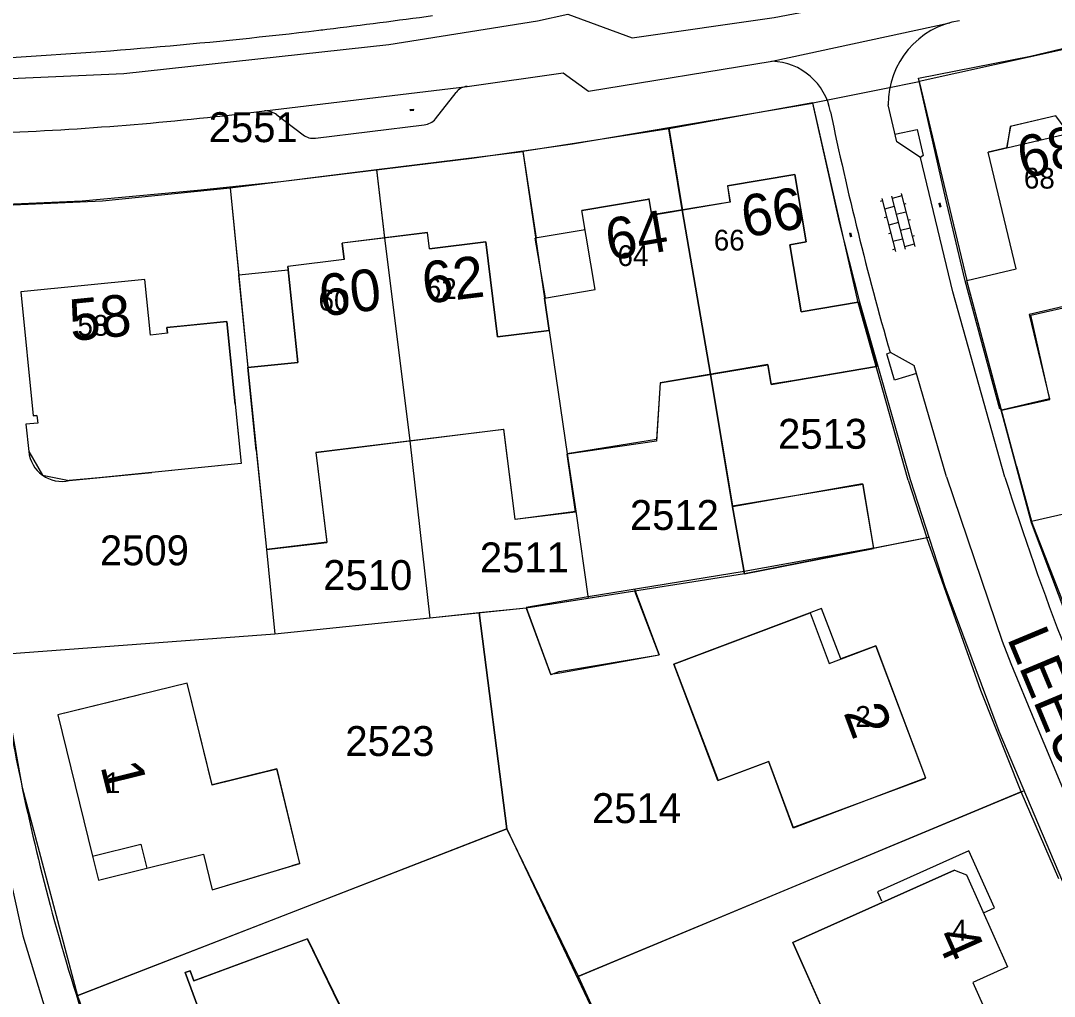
# Model space of a CAD drawing. Extents: x 148816 to 151297, y 399515 to 402500.
# Drawn here: x 150659.7 to 150721.9, y 401396.6 to 401455.3 of the extents above; entities that cross this region are included whole.
import ezdxf

# ---------------------------------------------------------------- set-up
doc = ezdxf.new("R2010")
doc.units = 0
for name, color, linetype in [('B01 Hoofdgebouw  [T] Norm', 7, 'Continuous'), ('B01 Hoofdgebouw secundair [T] Gem', 7, 'Continuous'), ('B01 hoofgebouw', 7, 'Continuous'), ('B02 Bijgebouw  [T] Norm', 7, 'Continuous'), ('B07 Tussenmuur  [T] Norm', 7, 'Continuous'), ('G01 perceelsgrens', 7, 'Continuous'), ('S02 Open verharding  Norm', 7, 'Continuous'), ('T01 Muur  [T] Gem', 7, 'Continuous'), ('T04 Haag heg  [D] Gem', 7, 'Continuous'), ('V00 Kant verharding algemeen  [T] Norm', 7, 'Continuous'), ('V00 Kant verharding algemeen secundair  [T] Norm', 7, 'Continuous'), ('Z01 perceelnummer', 7, 'Continuous'), ('Z02 huisnummer', 7, 'Continuous'), ('Z02 Huisnummer  [Tekst] Norm', 7, 'Continuous'), ('Z06 straatnaam', 7, 'Continuous')]:
    doc.layers.add(name, color=color, linetype=linetype)

msp = doc.modelspace()

# ---------------------------------------------------------------- linework, layer by layer
at = {"layer": 'B01 Hoofdgebouw  [T] Norm'}
for p, q in [((150721.946, 401449.534), (150719.196, 401448.896)), ((150719.196, 401448.896), (150718.995, 401447.609)), ((150718.995, 401447.609), (150717.884, 401447.343)), ((150719.563, 401440.331), (150717.884, 401447.343)), ((150706.241, 401446.003), (150702.19, 401445.317)), ((150706.929, 401441.941), (150706.241, 401446.003)), ((150702.19, 401445.317), (150702.358, 401444.326)), ((150697.481, 401444.519), (150693.43, 401443.833)), ((150697.65, 401443.523), (150697.481, 401444.519)), ((150702.358, 401444.326), (150697.65, 401443.523)), ((150694.233, 401439.091), (150693.43, 401443.833)), ((150684.159, 401442.502), (150679.016, 401441.868)), ((150684.279, 401441.527), (150684.159, 401442.502)), ((150679.137, 401440.887), (150679.016, 401441.868)), ((150684.279, 401441.527), (150687.653, 401441.943)), ((150688.357, 401436.234), (150687.653, 401441.943)), ((150705.943, 401441.774), (150706.929, 401441.941)), ((150706.627, 401437.734), (150705.943, 401441.774)), ((150679.137, 401440.887), (150675.759, 401440.471)), ((150675.759, 401440.471), (150676.346, 401434.686)), ((150716.597, 401439.621), (150719.563, 401440.331)), ((150667.158, 401439.678), (150659.699, 401438.938)), ((150667.489, 401436.344), (150667.158, 401439.678)), ((150718.685, 401431.815), (150716.597, 401439.621)), ((150729.123, 401439.671), (150720.351, 401437.571)), ((150659.699, 401438.938), (150660.442, 401431.474)), ((150691.185, 401438.563), (150694.232, 401439.089)), ((150691.462, 401436.617), (150691.185, 401438.563)), ((150710.065, 401438.316), (150706.627, 401437.734)), ((150710.065, 401438.316), (150711.165, 401434.448)), ((150720.351, 401437.571), (150721.564, 401432.504)), ((150668.476, 401436.791), (150672.077, 401437.159)), ((150672.077, 401437.159), (150672.95, 401428.623)), ((150668.512, 401436.446), (150667.489, 401436.344)), ((150668.512, 401436.446), (150668.476, 401436.791)), ((150691.462, 401436.617), (150688.357, 401436.234)), ((150676.346, 401434.686), (150673.349, 401434.382)), ((150673.349, 401434.382), (150674.459, 401423.437)), ((150698.142, 401433.465), (150704.62, 401434.56)), ((150704.62, 401434.56), (150704.82, 401433.377)), ((150704.82, 401433.377), (150711.165, 401434.448)), ((150698.142, 401433.465), (150697.92, 401429.961)), ((150721.564, 401432.504), (150718.685, 401431.815)), ((150660.661, 401431.496), (150660.442, 401431.474)), ((150660.661, 401431.496), (150660.713, 401431.05)), ((150660.713, 401431.05), (150659.997, 401430.975)), ((150659.997, 401430.975), (150660.168, 401429.338)), ((150677.436, 401429.282), (150688.729, 401430.675)), ((150688.729, 401430.675), (150689.396, 401425.266)), ((150697.92, 401429.961), (150692.548, 401429.168)), ((150677.436, 401429.282), (150678.103, 401423.873)), ((150672.95, 401428.623), (150664.391, 401427.744)), ((150664.391, 401427.744), (150662.6, 401427.585)), ((150702.504, 401426.075), (150710.332, 401427.372)), ((150710.332, 401427.372), (150710.979, 401423.53)), ((150689.396, 401425.266), (150693.057, 401425.716)), ((150703.202, 401422.115), (150702.504, 401426.075)), ((150678.103, 401423.873), (150674.459, 401423.437)), ((150674.459, 401423.437), (150678.103, 401423.873)), ((150710.979, 401423.53), (150703.202, 401422.115)), ((150696.598, 401421.047), (150698.086, 401417.099)), ((150693.813, 401420.596), (150690.086, 401419.945)), ((150690.086, 401419.945), (150691.57, 401415.913)), ((150698.978, 401416.554), (150707.166, 401419.64)), ((150707.166, 401419.64), (150708.316, 401416.589)), ((150708.316, 401416.589), (150711.123, 401417.647)), ((150714.12, 401409.695), (150711.123, 401417.647)), ((150692.094, 401416.11), (150698.086, 401417.099)), ((150701.617, 401409.553), (150698.978, 401416.554)), ((150692.094, 401416.11), (150691.57, 401415.913)), ((150669.692, 401415.408), (150661.913, 401413.491)), ((150671.199, 401409.291), (150669.692, 401415.408)), ((150661.913, 401413.491), (150664.007, 401404.999)), ((150675.083, 401410.248), (150671.199, 401409.291)), ((150676.466, 401404.562), (150675.083, 401410.248)), ((150701.617, 401409.553), (150704.664, 401410.683)), ((150704.664, 401410.683), (150706.135, 401406.717)), ((150706.135, 401406.717), (150714.12, 401409.695)), ((150664.007, 401404.999), (150666.917, 401405.712)), ((150666.917, 401405.712), (150667.278, 401404.269)), ((150716.716, 401405.317), (150711.218, 401402.849)), ((150718.256, 401401.887), (150716.716, 401405.317)), ((150667.278, 401404.269), (150670.674, 401405.106)), ((150670.674, 401405.106), (150671.2, 401402.97)), ((150671.2, 401402.97), (150676.466, 401404.562)), ((150715.85, 401404.148), (150706.12, 401399.808)), ((150715.85, 401404.148), (150716.569, 401403.879)), ((150716.569, 401403.879), (150719.042, 401398.336)), ((150711.218, 401402.849), (150711.463, 401402.302)), ((150717.59, 401401.59), (150718.256, 401401.887)), ((150706.12, 401399.808), (150708.811, 401393.78)), ((150719.042, 401398.336), (150716.951, 401397.403)), ((150716.951, 401397.403), (150719.356, 401392.015))]:
    msp.add_line(p, q, dxfattribs=at)
msp.add_lwpolyline([(150680.052, 401393.571), (150677.353, 401392.262), (150679.709, 401387.403), (150678.944, 401387.032), (150679.245, 401386.411), (150676.824, 401385.238), (150676.523, 401385.859), (150672.877, 401384.095), (150673.269, 401383.285), (150672.99, 401383.15), (150668.499, 401392.414), (150671.163, 401393.702), (150669.578, 401397.997), (150669.869, 401398.104), (150670.093, 401397.494), (150676.922, 401400.023)], close=True, dxfattribs=at)
for centre, radius, start, end in [((150662.164, 401429.542), 2.006, 185.78497, 282.5736), ((150662.163, 401429.542), 2.005, 185.84082, 282.59061)]:
    msp.add_arc(centre, radius, start, end, dxfattribs=at)
at = {"layer": 'B01 Hoofdgebouw secundair [T] Gem'}
for p, q in [((150693.627, 401442.667), (150690.631, 401442.16)), ((150691.25, 401438.574), (150690.631, 401442.16)), ((150675.781, 401440.253), (150672.8, 401439.951)), ((150673.365, 401434.384), (150672.8, 401439.951)), ((150664.007, 401404.999), (150664.366, 401403.554)), ((150664.366, 401403.554), (150667.278, 401404.269))]:
    msp.add_line(p, q, dxfattribs=at)
at = {"layer": 'B01 hoofgebouw'}
for points in [[(150721.564, 401432.504), (150718.685, 401431.815), (150718.664, 401431.894), (150716.597, 401439.621), (150719.563, 401440.331), (150717.884, 401447.343), (150729.565, 401450.069), (150731.204, 401443.053), (150734.244, 401443.758), (150733.809, 401445.891), (150736.746, 401446.715), (150735.395, 401451.529), (150746.954, 401454.772), (150748.113, 401450.641), (150751.086, 401451.508), (150751.396, 401450.504), (150754.38, 401451.491), (150752.715, 401456.523), (150764.104, 401460.289), (150765.766, 401455.274), (150768.906, 401456.315), (150771.949, 401449.122), (150765.99, 401447.137)], [(150722.729, 401448.474), (150721.947, 401449.534), (150719.211, 401448.895), (150718.979, 401447.599)], [(150702.188, 401445.316), (150706.241, 401446.003), (150706.929, 401441.941), (150705.943, 401441.774), (150706.627, 401437.734), (150710.065, 401438.316), (150711.165, 401434.448), (150706.235, 401433.616)], [(150702.189, 401445.31), (150702.347, 401444.325), (150697.641, 401443.571), (150697.483, 401444.556)], [(150687.653, 401441.943), (150688.357, 401436.234), (150691.462, 401436.617), (150691.185, 401438.563), (150694.233, 401439.091), (150693.43, 401443.833), (150697.489, 401444.52)], [(150687.653, 401441.943), (150684.277, 401441.525), (150684.157, 401442.498), (150679.014, 401441.862), (150679.135, 401440.889), (150675.759, 401440.471)], [(150673.853, 401429.408), (150673.349, 401434.382), (150676.346, 401434.686), (150675.759, 401440.471)], [(150672.585, 401432.185), (150672.077, 401437.159), (150669.513, 401436.897), (150668.476, 401436.791), (150668.512, 401436.446), (150667.489, 401436.344), (150667.158, 401439.678), (150659.699, 401438.938), (150660.442, 401431.474), (150660.661, 401431.496), (150660.713, 401431.05), (150659.997, 401430.975), (150660.168, 401429.338)], [(150718.685, 401431.815), (150721.588, 401432.468), (150720.447, 401437.543), (150726.097, 401438.813)], [(150706.235, 401433.616), (150704.825, 401433.378), (150704.625, 401434.561), (150698.156, 401433.47), (150697.932, 401430.067), (150692.562, 401429.195), (150693.074, 401425.743)], [(150672.585, 401432.185), (150672.954, 401428.614), (150667.575, 401428.083)], [(150689.417, 401425.263), (150688.753, 401430.669), (150677.444, 401429.28), (150678.107, 401423.884), (150674.46, 401423.436)], [(150673.853, 401429.408), (150674.46, 401423.436)], [(150660.168, 401429.338), (150660.99, 401427.914), (150662.6, 401427.585)], [(150662.6, 401427.585), (150667.575, 401428.083)], [(150710.31, 401427.399), (150702.498, 401426.013)], [(150710.31, 401427.399), (150710.975, 401423.508)], [(150689.417, 401425.263), (150693.074, 401425.743)], [(150702.498, 401426.013), (150703.215, 401421.983)], [(150703.215, 401421.983), (150710.975, 401423.508)], [(150698.086, 401417.108), (150696.616, 401420.945), (150690.078, 401419.917)], [(150690.078, 401419.917), (150691.559, 401415.947), (150692.116, 401416.026), (150698.086, 401417.108)], [(150711.112, 401417.655), (150709.008, 401416.861), (150707.86, 401419.9), (150698.976, 401416.546)], [(150711.112, 401417.655), (150714.114, 401409.702)], [(150698.976, 401416.546), (150701.632, 401409.54)], [(150675.103, 401410.224), (150671.208, 401409.268), (150669.703, 401415.403), (150661.913, 401413.491)], [(150666.767, 401414.687), (150661.913, 401413.491), (150664.007, 401404.999), (150666.917, 401405.712), (150667.278, 401404.269), (150670.674, 401405.106), (150671.2, 401402.97), (150675.986, 401404.416)], [(150676.465, 401404.561), (150675.103, 401410.224)], [(150706.168, 401406.702), (150704.675, 401410.682), (150701.632, 401409.54)], [(150706.168, 401406.702), (150714.114, 401409.702)], [(150676.465, 401404.561), (150675.986, 401404.416)], [(150706.12, 401399.808), (150715.85, 401404.148), (150716.569, 401403.879), (150719.042, 401398.336), (150716.951, 401397.403), (150719.356, 401392.015), (150713.327, 401389.324)], [(150676.933, 401400.026), (150670.1, 401397.492), (150669.874, 401398.102), (150669.583, 401397.994)], [(150676.933, 401400.026), (150680.073, 401393.568), (150677.378, 401392.254), (150679.742, 401387.395)], [(150708.818, 401393.775), (150706.12, 401399.808)], [(150669.583, 401397.994), (150671.163, 401393.702), (150668.499, 401392.414), (150673.004, 401383.157)]]:
    msp.add_lwpolyline(points, dxfattribs=at)
at = {"layer": 'B02 Bijgebouw  [T] Norm'}
msp.add_line((150691.462, 401436.617), (150692.562, 401429.195), dxfattribs=at)
at = {"layer": 'B07 Tussenmuur  [T] Norm'}
for p, q in [((150699.478, 401443.865), (150701.174, 401433.979)), ((150681.574, 401442.183), (150683.097, 401429.974))]:
    msp.add_line(p, q, dxfattribs=at)
at = {"layer": 'G01 perceelsgrens'}
for points in [[(150651.338, 401451.426), (150665.877, 401452.072), (150681.822, 401453.821), (150690.772, 401455.245), (150692.602, 401455.652), (150696.466, 401454.228), (150705.009, 401455.449), (150710.391, 401456.465)], [(150722.614, 401453.553), (150713.717, 401451.599)], [(150707.326, 401450.312), (150711.545, 401451.161)], [(150711.545, 401451.161), (150713.717, 401451.599)], [(150713.717, 401451.599), (150716.597, 401439.621)], [(150707.326, 401450.312), (150698.678, 401448.747)], [(150713.072, 401427.604), (150710.066, 401438.304), (150707.326, 401450.312)], [(150698.678, 401448.747), (150689.882, 401447.377)], [(150703.215, 401421.983), (150702.498, 401426.013), (150701.174, 401433.979), (150699.478, 401443.865), (150698.678, 401448.747)], [(150681.08, 401446.291), (150689.882, 401447.377)], [(150689.882, 401447.377), (150691.185, 401438.563), (150691.462, 401436.617), (150692.562, 401429.195), (150693.074, 401425.743), (150693.811, 401420.504)], [(150672.277, 401445.205), (150681.08, 401446.291)], [(150681.08, 401446.291), (150681.575, 401442.179), (150683.097, 401429.974), (150684.289, 401419.316)], [(150656.52, 401444.058), (150664.595, 401444.409), (150672.277, 401445.205)], [(150672.277, 401445.205), (150673.349, 401434.382), (150674.46, 401423.436), (150674.97, 401418.349)], [(150719.576, 401428.461), (150718.658, 401431.902), (150716.597, 401439.621)], [(150719.576, 401428.461), (150720.483, 401425.149)], [(150713.072, 401427.604), (150714.195, 401424.141)], [(150720.483, 401425.149), (150728.918, 401427.067)], [(150729.302, 401403.57), (150727.961, 401406.632), (150723.442, 401417.543), (150720.483, 401425.149)], [(150714.195, 401424.141), (150703.215, 401421.983)], [(150717.44, 401414.966), (150714.195, 401424.141)], [(150703.215, 401421.983), (150693.811, 401420.504)], [(150693.811, 401420.504), (150690.078, 401419.917), (150687.254, 401419.632)], [(150687.254, 401419.632), (150684.289, 401419.316)], [(150688.933, 401406.631), (150687.254, 401419.632)], [(150684.289, 401419.316), (150674.97, 401418.349)], [(150674.97, 401418.349), (150658.303, 401417.097)], [(150658.303, 401417.097), (150659.77, 401409.124)], [(150719.869, 401408.863), (150717.44, 401414.966)], [(150659.77, 401409.124), (150663.091, 401396.603)], [(150719.869, 401408.863), (150693.232, 401397.765)], [(150722.127, 401403.637), (150719.869, 401408.863)], [(150688.933, 401406.631), (150663.091, 401396.603)], [(150693.232, 401397.765), (150688.933, 401406.631)], [(150696.449, 401390.767), (150693.232, 401397.765)], [(150663.091, 401396.603), (150667.279, 401385.231)]]:
    msp.add_lwpolyline(points, dxfattribs=at)
at = {"layer": 'S02 Open verharding  Norm'}
for p, q in [((150683.103, 401449.9), (150683.331, 401449.927)), ((150683.125, 401449.842), (150683.118, 401449.902)), ((150683.166, 401449.923), (150683.167, 401449.908)), ((150683.217, 401449.914), (150683.224, 401449.854)), ((150683.265, 401449.935), (150683.267, 401449.92)), ((150683.324, 401449.866), (150683.316, 401449.926)), ((150683.11, 401449.84), (150683.338, 401449.868)), ((150683.175, 401449.848), (150683.176, 401449.833)), ((150683.274, 401449.86), (150683.276, 401449.845)), ((150711.517, 401444.407), (150711.372, 401444.369)), ((150711.48, 401444.552), (150712.309, 401441.358)), ((150712.06, 401444.703), (150712.89, 401441.509)), ((150712.679, 401444.708), (150712.098, 401444.557)), ((150712.641, 401444.853), (150713.471, 401441.66)), ((150712.224, 401444.074), (150711.643, 401443.923)), ((150712.93, 401443.74), (150712.349, 401443.59)), ((150712.804, 401444.224), (150712.95, 401444.262)), ((150714.914, 401444.27), (150714.972, 401444.047)), ((150714.931, 401444.207), (150714.916, 401444.203)), ((150714.918, 401444.255), (150714.976, 401444.27)), ((150714.956, 401444.11), (150714.941, 401444.106)), ((150715.001, 401444.174), (150714.943, 401444.158)), ((150714.969, 401444.062), (150715.027, 401444.077)), ((150714.972, 401444.285), (150715.03, 401444.062)), ((150715.003, 401444.226), (150714.989, 401444.222)), ((150715.028, 401444.129), (150715.014, 401444.125)), ((150711.769, 401443.439), (150711.624, 401443.401)), ((150712.475, 401443.106), (150711.894, 401442.955)), ((150713.056, 401443.257), (150713.201, 401443.294)), ((150709.541, 401442.478), (150709.599, 401442.256)), ((150709.545, 401442.464), (150709.603, 401442.479)), ((150709.599, 401442.493), (150709.657, 401442.271)), ((150709.63, 401442.434), (150709.616, 401442.43)), ((150712.02, 401442.471), (150711.875, 401442.433)), ((150713.182, 401442.773), (150712.601, 401442.622)), ((150709.558, 401442.415), (150709.543, 401442.412)), ((150709.583, 401442.319), (150709.568, 401442.315)), ((150709.628, 401442.382), (150709.57, 401442.367)), ((150709.595, 401442.27), (150709.654, 401442.285)), ((150709.655, 401442.338), (150709.641, 401442.334)), ((150712.146, 401441.987), (150712.727, 401442.138)), ((150713.307, 401442.289), (150713.453, 401442.326)), ((150712.272, 401441.503), (150712.126, 401441.465)), ((150713.433, 401441.805), (150712.852, 401441.654))]:
    msp.add_line(p, q, dxfattribs=at)
at = {"layer": 'T01 Muur  [T] Gem'}
for p, q in [((150693.057, 401425.716), (150692.548, 401429.168)), ((150703.202, 401422.115), (150693.813, 401420.596))]:
    msp.add_line(p, q, dxfattribs=at)
at = {"layer": 'T04 Haag heg  [D] Gem'}
for p, q in [((150698.666, 401448.821), (150699.483, 401443.836)), ((150689.877, 401447.41), (150690.691, 401442.17)), ((150681.082, 401446.276), (150681.574, 401442.183)), ((150672.277, 401445.205), (150672.803, 401439.951)), ((150701.174, 401433.978), (150702.488, 401426.072)), ((150683.097, 401429.974), (150684.289, 401419.316)), ((150693.074, 401425.743), (150693.811, 401420.504)), ((150714.316, 401424.165), (150710.983, 401423.509)), ((150674.46, 401423.437), (150674.97, 401418.349)), ((150690.078, 401419.917), (150684.289, 401419.316)), ((150684.289, 401419.316), (150674.97, 401418.349)), ((150674.97, 401418.349), (150658.303, 401417.097)), ((150720.032, 401408.931), (150693.15, 401397.731)), ((150663.044, 401396.585), (150688.933, 401406.631))]:
    msp.add_line(p, q, dxfattribs=at)
for points in [[(150720.483, 401425.149), (150728.918, 401427.067), (150738.113, 401429.157), (150747.129, 401431.886), (150748.124, 401432.187), (150756.26, 401434.65), (150757.417, 401435.012)], [(150687.255, 401419.624), (150688.933, 401406.631), (150696.449, 401390.767), (150704.53, 401374.435), (150714.577, 401361.966)]]:
    msp.add_lwpolyline(points, dxfattribs=at)
at = {"layer": 'V00 Kant verharding algemeen  [T] Norm'}
for p, q in [((150704.875, 401452.81), (150715.578, 401455.128)), ((150715.378, 401427.808), (150713.424, 401434.514)), ((150719.244, 401416.594), (150720.661, 401413.126))]:
    msp.add_line(p, q, dxfattribs=at)
for points in [[(150713.676, 401451.791), (150720.42, 401453.126), (150728.296, 401454.997), (150734.051, 401456.458), (150741.754, 401458.616), (150745.509, 401459.703), (150751.084, 401461.412), (150756.78, 401463.245), (150765.136, 401466.021)], [(150686.536, 401451.295), (150692.305, 401452.105), (150693.828, 401451.009), (150704.877, 401452.81)], [(150734.183, 401393.606), (150730.146, 401401.727), (150726.416, 401409.855), (150723.211, 401417.798), (150720.492, 401425.052), (150718.641, 401431.894), (150718.568, 401431.89), (150716.497, 401439.606), (150715.307, 401444.592), (150713.676, 401451.791)], [(150684.633, 401449.345), (150685.87, 401450.929)], [(150656.508, 401444.107), (150663.388, 401444.415), (150670.309, 401445.047), (150675.334, 401445.574), (150686.82, 401446.976), (150692.864, 401447.834), (150707.314, 401450.291)], [(150707.314, 401450.291), (150708.922, 401443.137), (150710.111, 401438.4), (150713.179, 401427.65), (150715.279, 401421.212), (150718.512, 401412.523), (150722.783, 401402.427), (150724.142, 401399.32), (150727.37, 401392.803), (150730.125, 401387.678), (150732.049, 401384.222), (150735.337, 401378.944), (150746.98, 401361.694)], [(150718.881, 401427.788), (150715.75, 401438.941), (150713.8, 401447.027), (150712.374, 401447.966), (150711.866, 401450.196)], [(150675.097, 401449.588), (150676.67, 401448.38)], [(150677.418, 401448.19), (150683.95, 401448.995)], [(150712.271, 401448.42), (150713.61, 401448.709), (150713.97, 401447.148), (150713.803, 401447.014)], [(150713.564, 401434.034), (150712.237, 401433.619), (150711.78, 401435.22), (150711.991, 401435.293)], [(150711.972, 401435.303), (150713.424, 401434.514)], [(150715.378, 401427.808), (150718.726, 401417.933), (150719.244, 401416.594)], [(150654.299, 401416.154), (150656.636, 401414.42), (150659.815, 401400.198), (150661.664, 401394.154), (150663.068, 401390.083), (150663.118, 401389.861)], [(150720.661, 401413.126), (150725.611, 401401.279)]]:
    msp.add_lwpolyline(points, dxfattribs=at)
for centre, radius, start, end in [((150616.943, 401951.582), 500.597, 277.01791, 277.7515), ((150716.935, 401450.244), 5.069, 98.91276, 180.54515), ((150641.649, 401756.466), 303.925, 273.18189, 276.79459), ((150641.783, 401754.937), 302.39, 276.80376, 276.89903), ((150704.757, 401449.121), 3.691, 10.06264, 88.19514), ((150686.596, 401450.397), 0.9, 93.80952, 143.77243), ((150650.282, 401643.594), 195.258, 272.45665, 277.07909), ((150674.365, 401448.577), 1.249, 54.10228, 90.91223), ((150683.847, 401450.037), 1.047, 275.63882, 318.62648), ((150911.181, 401492.301), 207.203, 191.84611, 195.96697), ((150677.265, 401449.155), 0.977, 232.47647, 279.0189), ((150889.621, 401482.185), 179.196, 197.67173, 201.17585), ((150809.011, 401440.811), 152.568, 189.01373, 194.71654), ((150794.344, 401437.871), 137.639, 195.08401, 201.84836)]:
    msp.add_arc(centre, radius, start, end, dxfattribs=at)
at = {"layer": 'V00 Kant verharding algemeen secundair  [T] Norm'}
msp.add_line((150674.345, 401449.825), (150686.536, 401451.295), dxfattribs=at)

# ---------------------------------------------------------------- texts
at = {"layer": 'Z01 perceelnummer'}
for s, p in [('2551', (150670.991, 401447.945)), ('2513', (150705.239, 401429.501)), ('2512', (150696.327, 401424.616)), ('2509', (150664.446, 401422.491)), ('2511', (150687.302, 401422.066)), ('2510', (150677.882, 401421.004)), ('2523', (150679.213, 401411.02)), ('2514', (150694.046, 401406.984))]:
    msp.add_text(s, height=1.8, dxfattribs=at).set_placement(p)
at = {"layer": 'Z02 huisnummer'}
for s, rotation, p in [('68', 13.11914, (150719.971, 401445.735)), ('66', 9.61303, (150703.255, 401442.199)), ('64', 9.61303, (150695.088, 401440.817)), ('62', 7.06814, (150683.985, 401438.214)), ('60', 7.06814, (150677.79, 401437.447)), ('58', 5.68208, (150662.729, 401435.972)), ('2', 290.6633, (150709.154, 401413.638)), ('1', 283.8278, (150664.474, 401410.414)), ('4', 294.02651, (150714.666, 401400.163))]:
    msp.add_text(s, height=2.5, rotation=rotation, dxfattribs=at).set_placement(p)
at = {"layer": 'Z02 Huisnummer  [Tekst] Norm'}
for s, p in [('68', (150720.023, 401445.152)), ('66', (150701.37, 401441.424)), ('64', (150695.577, 401440.492)), ('62', (150684.053, 401438.512)), ('60', (150677.601, 401437.813)), ('58', (150663.099, 401436.298)), ('2', (150709.883, 401412.775)), ('1', (150664.755, 401408.786)), ('4', (150715.676, 401399.918))]:
    msp.add_text(s, height=1.25, dxfattribs=at).set_placement(p)
at = {"layer": 'Z06 straatnaam'}
msp.add_text('LEEUWENDAALDER', height=2.5, rotation=292.6419, dxfattribs=at).set_placement((150718.985, 401418.111))

doc.saveas('drawing.dxf')
